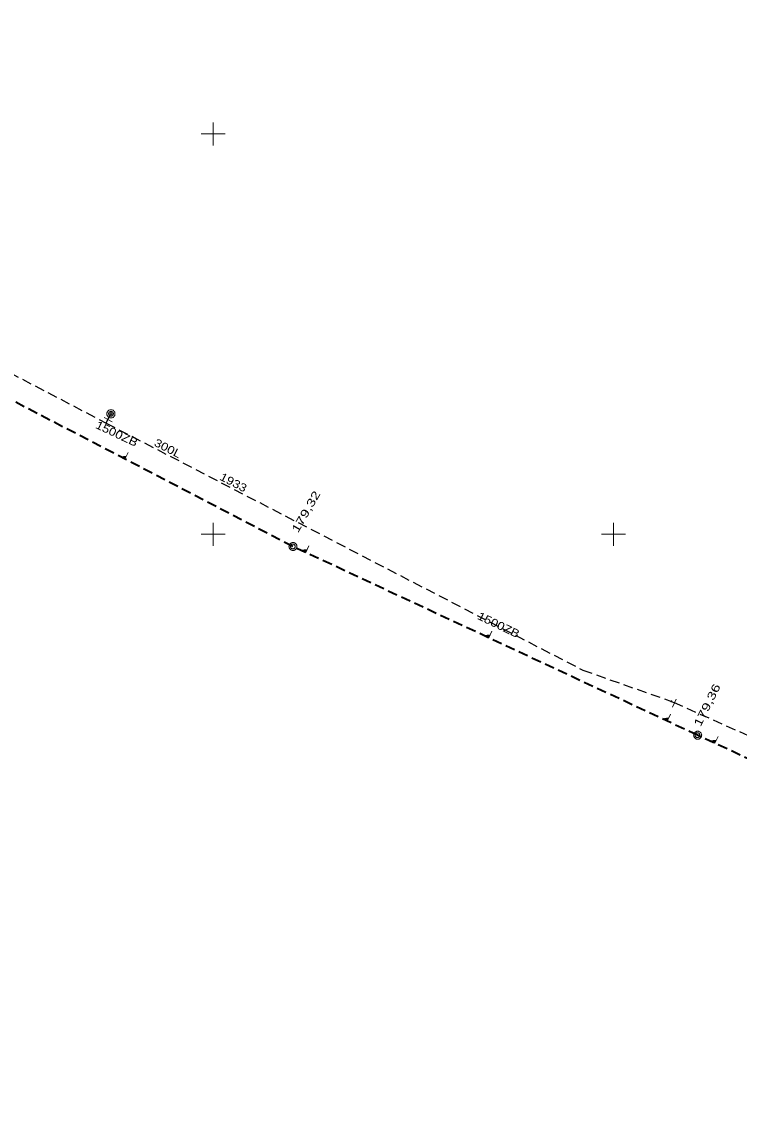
# Model space of a CAD drawing. Extents: x -740851 to -738888, y -1041382 to -1040235.
# Drawn here: x -739223.9 to -739134.3, y -1041321.3 to -1041186 of the extents above; entities that cross this region are included whole.
import ezdxf

# ---------------------------------------------------------------- set-up
doc = ezdxf.new("R2010")
doc.units = 0
doc.header["$LTSCALE"] = 0.4
doc.linetypes.add('MEDIUM_DASHED', pattern=[4.5, 3, -1.5])
for name, color, linetype, lineweight in [('1', 7, 'Continuous', 13), ('18', 7, 'Continuous', 13), ('8', 7, 'Continuous', 13)]:
    doc.layers.add(name, color=color, linetype=linetype, lineweight=lineweight)

msp = doc.modelspace()

# ---------------------------------------------------------------- linework, layer by layer
at = {"layer": '1'}
for p, q in [((-739200, -1041198.571), (-739200, -1041201.429)), ((-739200, -1041198.571), (-739200, -1041201.429)), ((-739201.48, -1041200), (-739198.48, -1041200)), ((-739201.48, -1041200), (-739198.48, -1041200)), ((-739200, -1041248.571), (-739200, -1041251.429)), ((-739150, -1041248.571), (-739150, -1041251.429)), ((-739201.48, -1041250), (-739198.48, -1041250)), ((-739151.48, -1041250), (-739148.48, -1041250))]:
    msp.add_line(p, q, dxfattribs=at)
at = {"layer": '18', "linetype": 'MEDIUM_DASHED', "lineweight": 40}
for p, q in [((-739190.05, -1041251.52), (-739234.91, -1041228.17)), ((-739139.51, -1041275.09), (-739190.05, -1041251.52)), ((-739098.28, -1041294.28), (-739139.51, -1041275.09))]:
    msp.add_line(p, q, dxfattribs=at)
at = {"layer": '18'}
for points in [[(-739210.584, -1041239.8), (-739211.005, -1041240.61), (-739211.584, -1041240.309), (-739210.815, -1041240.245)], [(-739210.9, -1041240.304), (-739211.023, -1041240.54), (-739211.392, -1041240.347), (-739210.896, -1041240.306)], [(-739210.987, -1041240.367), (-739211.048, -1041240.485), (-739211.238, -1041240.386), (-739210.983, -1041240.369)], [(-739188.025, -1041251.43), (-739188.42, -1041252.278), (-739189.025, -1041251.996), (-739188.241, -1041251.896)], [(-739188.326, -1041251.96), (-739188.441, -1041252.207), (-739188.827, -1041252.026), (-739188.322, -1041251.962)], [(-739188.412, -1041252.028), (-739188.469, -1041252.151), (-739188.667, -1041252.059), (-739188.408, -1041252.03)], [(-739165.186, -1041262.081), (-739165.581, -1041262.929), (-739166.186, -1041262.647), (-739165.403, -1041262.547)], [(-739165.487, -1041262.611), (-739165.602, -1041262.858), (-739165.989, -1041262.677), (-739165.483, -1041262.613)], [(-739165.573, -1041262.679), (-739165.631, -1041262.802), (-739165.829, -1041262.71), (-739165.569, -1041262.681)], [(-739142.891, -1041272.479), (-739143.287, -1041273.326), (-739143.891, -1041273.044), (-739143.108, -1041272.944)], [(-739143.192, -1041273.008), (-739143.307, -1041273.255), (-739143.694, -1041273.075), (-739143.188, -1041273.01)], [(-739143.278, -1041273.076), (-739143.336, -1041273.2), (-739143.534, -1041273.107), (-739143.274, -1041273.078)], [(-739136.94, -1041275.252), (-739137.335, -1041276.1), (-739137.94, -1041275.818), (-739137.157, -1041275.717)], [(-739137.241, -1041275.781), (-739137.356, -1041276.028), (-739137.743, -1041275.848), (-739137.237, -1041275.783)], [(-739137.327, -1041275.85), (-739137.385, -1041275.973), (-739137.583, -1041275.881), (-739137.323, -1041275.852)]]:
    msp.add_lwpolyline(points, dxfattribs=at)
for points in [[(-739189.52, -1041251.53), (-739189.53, -1041251.48), (-739189.53, -1041251.43), (-739189.55, -1041251.38), (-739189.57, -1041251.33), (-739189.59, -1041251.28), (-739189.62, -1041251.24), (-739189.65, -1041251.2), (-739189.69, -1041251.16), (-739189.73, -1041251.13), (-739189.77, -1041251.1), (-739189.82, -1041251.08), (-739189.87, -1041251.06), (-739189.92, -1041251.04), (-739189.97, -1041251.04), (-739190.02, -1041251.03), (-739190.07, -1041251.04), (-739190.12, -1041251.04), (-739190.17, -1041251.06), (-739190.22, -1041251.08), (-739190.27, -1041251.1), (-739190.31, -1041251.13), (-739190.35, -1041251.16), (-739190.39, -1041251.2), (-739190.42, -1041251.24), (-739190.45, -1041251.28), (-739190.47, -1041251.33), (-739190.49, -1041251.38), (-739190.51, -1041251.43), (-739190.51, -1041251.48), (-739190.52, -1041251.53), (-739190.51, -1041251.58), (-739190.51, -1041251.63), (-739190.49, -1041251.68), (-739190.47, -1041251.73), (-739190.45, -1041251.78), (-739190.42, -1041251.82), (-739190.39, -1041251.86), (-739190.35, -1041251.9), (-739190.31, -1041251.93), (-739190.27, -1041251.96), (-739190.22, -1041251.98), (-739190.17, -1041252), (-739190.12, -1041252.02), (-739190.07, -1041252.02), (-739190.02, -1041252.03), (-739189.97, -1041252.02), (-739189.92, -1041252.02), (-739189.87, -1041252), (-739189.82, -1041251.98), (-739189.77, -1041251.96), (-739189.73, -1041251.93), (-739189.69, -1041251.9), (-739189.65, -1041251.86), (-739189.62, -1041251.82), (-739189.59, -1041251.78), (-739189.57, -1041251.73), (-739189.55, -1041251.68), (-739189.53, -1041251.63), (-739189.53, -1041251.58)], [(-739189.75, -1041251.52), (-739189.75, -1041251.49), (-739189.756, -1041251.46), (-739189.762, -1041251.43), (-739189.774, -1041251.4), (-739189.792, -1041251.37), (-739189.81, -1041251.346), (-739189.828, -1041251.322), (-739189.852, -1041251.298), (-739189.876, -1041251.28), (-739189.9, -1041251.262), (-739189.93, -1041251.244), (-739189.96, -1041251.232), (-739189.99, -1041251.226), (-739190.02, -1041251.22), (-739190.05, -1041251.22), (-739190.08, -1041251.22), (-739190.11, -1041251.226), (-739190.14, -1041251.232), (-739190.17, -1041251.244), (-739190.2, -1041251.262), (-739190.224, -1041251.28), (-739190.248, -1041251.298), (-739190.272, -1041251.322), (-739190.29, -1041251.346), (-739190.308, -1041251.37), (-739190.326, -1041251.4), (-739190.338, -1041251.43), (-739190.344, -1041251.46), (-739190.35, -1041251.49), (-739190.35, -1041251.52), (-739190.35, -1041251.55), (-739190.344, -1041251.58), (-739190.338, -1041251.61), (-739190.326, -1041251.64), (-739190.308, -1041251.67), (-739190.29, -1041251.694), (-739190.272, -1041251.718), (-739190.248, -1041251.742), (-739190.224, -1041251.76), (-739190.2, -1041251.778), (-739190.17, -1041251.796), (-739190.14, -1041251.808), (-739190.11, -1041251.814), (-739190.08, -1041251.82), (-739190.05, -1041251.82), (-739190.02, -1041251.82), (-739189.99, -1041251.814), (-739189.96, -1041251.808), (-739189.93, -1041251.796), (-739189.9, -1041251.778), (-739189.876, -1041251.76), (-739189.852, -1041251.742), (-739189.828, -1041251.718), (-739189.81, -1041251.694), (-739189.792, -1041251.67), (-739189.774, -1041251.64), (-739189.762, -1041251.61), (-739189.756, -1041251.58), (-739189.75, -1041251.55)], [(-739138.98, -1041275.1), (-739138.99, -1041275.05), (-739138.99, -1041275), (-739139.01, -1041274.95), (-739139.03, -1041274.9), (-739139.05, -1041274.85), (-739139.08, -1041274.81), (-739139.11, -1041274.77), (-739139.15, -1041274.73), (-739139.19, -1041274.7), (-739139.23, -1041274.67), (-739139.28, -1041274.65), (-739139.33, -1041274.63), (-739139.38, -1041274.61), (-739139.43, -1041274.61), (-739139.48, -1041274.6), (-739139.53, -1041274.61), (-739139.58, -1041274.61), (-739139.63, -1041274.63), (-739139.68, -1041274.65), (-739139.73, -1041274.67), (-739139.77, -1041274.7), (-739139.81, -1041274.73), (-739139.85, -1041274.77), (-739139.88, -1041274.81), (-739139.91, -1041274.85), (-739139.93, -1041274.9), (-739139.95, -1041274.95), (-739139.97, -1041275), (-739139.97, -1041275.05), (-739139.98, -1041275.1), (-739139.97, -1041275.15), (-739139.97, -1041275.2), (-739139.95, -1041275.25), (-739139.93, -1041275.3), (-739139.91, -1041275.35), (-739139.88, -1041275.39), (-739139.85, -1041275.43), (-739139.81, -1041275.47), (-739139.77, -1041275.5), (-739139.73, -1041275.53), (-739139.68, -1041275.55), (-739139.63, -1041275.57), (-739139.58, -1041275.59), (-739139.53, -1041275.59), (-739139.48, -1041275.6), (-739139.43, -1041275.59), (-739139.38, -1041275.59), (-739139.33, -1041275.57), (-739139.28, -1041275.55), (-739139.23, -1041275.53), (-739139.19, -1041275.5), (-739139.15, -1041275.47), (-739139.11, -1041275.43), (-739139.08, -1041275.39), (-739139.05, -1041275.35), (-739139.03, -1041275.3), (-739139.01, -1041275.25), (-739138.99, -1041275.2), (-739138.99, -1041275.15)], [(-739139.21, -1041275.09), (-739139.21, -1041275.06), (-739139.216, -1041275.03), (-739139.222, -1041275), (-739139.234, -1041274.97), (-739139.252, -1041274.94), (-739139.27, -1041274.916), (-739139.288, -1041274.892), (-739139.312, -1041274.868), (-739139.336, -1041274.85), (-739139.36, -1041274.832), (-739139.39, -1041274.814), (-739139.42, -1041274.802), (-739139.45, -1041274.796), (-739139.48, -1041274.79), (-739139.51, -1041274.79), (-739139.54, -1041274.79), (-739139.57, -1041274.796), (-739139.6, -1041274.802), (-739139.63, -1041274.814), (-739139.66, -1041274.832), (-739139.684, -1041274.85), (-739139.708, -1041274.868), (-739139.732, -1041274.892), (-739139.75, -1041274.916), (-739139.768, -1041274.94), (-739139.786, -1041274.97), (-739139.798, -1041275), (-739139.804, -1041275.03), (-739139.81, -1041275.06), (-739139.81, -1041275.09), (-739139.81, -1041275.12), (-739139.804, -1041275.15), (-739139.798, -1041275.18), (-739139.786, -1041275.21), (-739139.768, -1041275.24), (-739139.75, -1041275.264), (-739139.732, -1041275.288), (-739139.708, -1041275.312), (-739139.684, -1041275.33), (-739139.66, -1041275.348), (-739139.63, -1041275.366), (-739139.6, -1041275.378), (-739139.57, -1041275.384), (-739139.54, -1041275.39), (-739139.51, -1041275.39), (-739139.48, -1041275.39), (-739139.45, -1041275.384), (-739139.42, -1041275.378), (-739139.39, -1041275.366), (-739139.36, -1041275.348), (-739139.336, -1041275.33), (-739139.312, -1041275.312), (-739139.288, -1041275.288), (-739139.27, -1041275.264), (-739139.252, -1041275.24), (-739139.234, -1041275.21), (-739139.222, -1041275.18), (-739139.216, -1041275.15), (-739139.21, -1041275.12)]]:
    msp.add_lwpolyline(points, close=True, dxfattribs=at)
at = {"layer": '8'}
for p, q in [((-739212.584, -1041235.957), (-739213.584, -1041235.433)), ((-739213.402, -1041236.16), (-739213.302, -1041236.06)), ((-739213.402, -1041236.06), (-739213.302, -1041236.16)), ((-739213.402, -1041236.06), (-739213.402, -1041236.08)), ((-739213.402, -1041236.06), (-739213.382, -1041236.06)), ((-739213.402, -1041236.16), (-739213.402, -1041236.14)), ((-739213.402, -1041236.16), (-739213.382, -1041236.16)), ((-739213.302, -1041236.06), (-739213.322, -1041236.06)), ((-739213.302, -1041236.16), (-739213.322, -1041236.16)), ((-739213.302, -1041236.06), (-739213.302, -1041236.08)), ((-739213.302, -1041236.16), (-739213.302, -1041236.14)), ((-739142.611, -1041271.6), (-739142.183, -1041270.6)), ((-739142.812, -1041270.9), (-739142.685, -1041270.839)), ((-739142.812, -1041270.9), (-739142.806, -1041270.881)), ((-739142.812, -1041270.9), (-739142.794, -1041270.907)), ((-739142.779, -1041270.806), (-739142.786, -1041270.824)), ((-739142.779, -1041270.806), (-739142.718, -1041270.933)), ((-739142.779, -1041270.806), (-739142.76, -1041270.812)), ((-739142.718, -1041270.933), (-739142.737, -1041270.927)), ((-739142.718, -1041270.933), (-739142.712, -1041270.914)), ((-739142.685, -1041270.839), (-739142.704, -1041270.832)), ((-739142.685, -1041270.839), (-739142.692, -1041270.858))]:
    msp.add_line(p, q, dxfattribs=at)
at = {"layer": '8', "linetype": 'MEDIUM_DASHED', "lineweight": 25}
for points in [[(-739280.022, -1041185.98), (-739263.345, -1041208.479), (-739258.901, -1041212.28), (-739213.353, -1041236.111)], [(-739213.353, -1041236.111), (-739213.124, -1041235.674), (-739212.765, -1041234.986)], [(-739213.353, -1041236.111), (-739153.827, -1041266.968), (-739142.75, -1041270.87), (-739142.38, -1041271.06)], [(-739029.766, -1041321.32), (-739082.235, -1041298.419), (-739128.51, -1041277.178), (-739131.478, -1041275.908), (-739142.38, -1041271.06)]]:
    msp.add_lwpolyline(points, dxfattribs=at)
at = {"layer": '8'}
for points in [[(-739212.25, -1041234.956), (-739212.25, -1041234.91), (-739212.25, -1041234.85), (-739212.265, -1041234.804), (-739212.281, -1041234.744), (-739212.311, -1041234.698), (-739212.341, -1041234.653), (-739212.371, -1041234.623), (-739212.417, -1041234.577), (-739212.447, -1041234.547), (-739212.493, -1041234.517), (-739212.538, -1041234.486), (-739212.599, -1041234.471), (-739212.644, -1041234.456), (-739212.705, -1041234.456), (-739212.75, -1041234.456), (-739212.811, -1041234.456), (-739212.856, -1041234.456), (-739212.902, -1041234.471), (-739212.962, -1041234.486), (-739213.008, -1041234.517), (-739213.053, -1041234.547), (-739213.084, -1041234.577), (-739213.129, -1041234.623), (-739213.159, -1041234.653), (-739213.19, -1041234.698), (-739213.22, -1041234.744), (-739213.235, -1041234.804), (-739213.25, -1041234.85), (-739213.25, -1041234.91), (-739213.25, -1041234.956), (-739213.25, -1041235.017), (-739213.25, -1041235.062), (-739213.235, -1041235.107), (-739213.22, -1041235.168), (-739213.19, -1041235.213), (-739213.159, -1041235.259), (-739213.129, -1041235.289), (-739213.084, -1041235.335), (-739213.053, -1041235.365), (-739213.008, -1041235.395), (-739212.962, -1041235.426), (-739212.902, -1041235.441), (-739212.856, -1041235.456), (-739212.811, -1041235.456), (-739212.75, -1041235.456), (-739212.705, -1041235.456), (-739212.644, -1041235.456), (-739212.599, -1041235.441), (-739212.538, -1041235.426), (-739212.493, -1041235.395), (-739212.447, -1041235.365), (-739212.417, -1041235.335), (-739212.371, -1041235.289), (-739212.341, -1041235.259), (-739212.311, -1041235.213), (-739212.281, -1041235.168), (-739212.265, -1041235.107), (-739212.25, -1041235.062), (-739212.25, -1041235.017)], [(-739212.447, -1041234.956), (-739212.447, -1041234.926), (-739212.462, -1041234.895), (-739212.462, -1041234.865), (-739212.478, -1041234.835), (-739212.493, -1041234.804), (-739212.508, -1041234.774), (-739212.523, -1041234.759), (-739212.553, -1041234.729), (-739212.568, -1041234.713), (-739212.599, -1041234.698), (-739212.629, -1041234.683), (-739212.659, -1041234.668), (-739212.69, -1041234.668), (-739212.72, -1041234.653), (-739212.75, -1041234.653), (-739212.781, -1041234.653), (-739212.811, -1041234.668), (-739212.841, -1041234.668), (-739212.871, -1041234.683), (-739212.902, -1041234.698), (-739212.932, -1041234.713), (-739212.947, -1041234.729), (-739212.978, -1041234.759), (-739212.993, -1041234.774), (-739213.008, -1041234.804), (-739213.023, -1041234.835), (-739213.038, -1041234.865), (-739213.038, -1041234.895), (-739213.053, -1041234.926), (-739213.053, -1041234.956), (-739213.053, -1041234.986), (-739213.038, -1041235.017), (-739213.038, -1041235.047), (-739213.023, -1041235.077), (-739213.008, -1041235.107), (-739212.993, -1041235.138), (-739212.978, -1041235.153), (-739212.947, -1041235.183), (-739212.932, -1041235.198), (-739212.902, -1041235.213), (-739212.871, -1041235.229), (-739212.841, -1041235.244), (-739212.811, -1041235.244), (-739212.781, -1041235.259), (-739212.75, -1041235.259), (-739212.72, -1041235.259), (-739212.69, -1041235.244), (-739212.659, -1041235.244), (-739212.629, -1041235.229), (-739212.599, -1041235.213), (-739212.568, -1041235.198), (-739212.553, -1041235.183), (-739212.523, -1041235.153), (-739212.508, -1041235.138), (-739212.493, -1041235.107), (-739212.478, -1041235.077), (-739212.462, -1041235.047), (-739212.462, -1041235.017), (-739212.447, -1041234.986)], [(-739212.614, -1041234.956), (-739212.614, -1041234.941), (-739212.629, -1041234.926), (-739212.629, -1041234.91), (-739212.629, -1041234.895), (-739212.644, -1041234.895), (-739212.644, -1041234.88), (-739212.659, -1041234.865), (-739212.674, -1041234.85), (-739212.69, -1041234.85), (-739212.69, -1041234.835), (-739212.705, -1041234.835), (-739212.72, -1041234.835), (-739212.735, -1041234.82), (-739212.75, -1041234.82), (-739212.765, -1041234.82), (-739212.781, -1041234.835), (-739212.796, -1041234.835), (-739212.811, -1041234.835), (-739212.811, -1041234.85), (-739212.826, -1041234.85), (-739212.841, -1041234.865), (-739212.856, -1041234.88), (-739212.871, -1041234.895), (-739212.871, -1041234.91), (-739212.871, -1041234.926), (-739212.887, -1041234.941), (-739212.887, -1041234.956), (-739212.887, -1041234.971), (-739212.871, -1041234.986), (-739212.871, -1041235.001), (-739212.871, -1041235.017), (-739212.856, -1041235.032), (-739212.841, -1041235.047), (-739212.826, -1041235.062), (-739212.811, -1041235.077), (-739212.796, -1041235.077), (-739212.781, -1041235.077), (-739212.765, -1041235.092), (-739212.75, -1041235.092), (-739212.735, -1041235.092), (-739212.72, -1041235.077), (-739212.705, -1041235.077), (-739212.69, -1041235.077), (-739212.674, -1041235.062), (-739212.659, -1041235.047), (-739212.644, -1041235.032), (-739212.644, -1041235.017), (-739212.629, -1041235.017), (-739212.629, -1041235.001), (-739212.629, -1041234.986), (-739212.614, -1041234.971)], [(-739213.302, -1041236.11), (-739213.302, -1041236.105), (-739213.303, -1041236.1), (-739213.304, -1041236.095), (-739213.306, -1041236.09), (-739213.309, -1041236.085), (-739213.312, -1041236.081), (-739213.315, -1041236.077), (-739213.319, -1041236.073), (-739213.323, -1041236.07), (-739213.327, -1041236.067), (-739213.332, -1041236.064), (-739213.337, -1041236.062), (-739213.342, -1041236.061), (-739213.347, -1041236.06), (-739213.352, -1041236.06), (-739213.357, -1041236.06), (-739213.362, -1041236.061), (-739213.367, -1041236.062), (-739213.372, -1041236.064), (-739213.377, -1041236.067), (-739213.381, -1041236.07), (-739213.385, -1041236.073), (-739213.389, -1041236.077), (-739213.392, -1041236.081), (-739213.395, -1041236.085), (-739213.398, -1041236.09), (-739213.4, -1041236.095), (-739213.401, -1041236.1), (-739213.402, -1041236.105), (-739213.402, -1041236.11), (-739213.402, -1041236.115), (-739213.401, -1041236.12), (-739213.4, -1041236.125), (-739213.398, -1041236.13), (-739213.395, -1041236.135), (-739213.392, -1041236.139), (-739213.389, -1041236.143), (-739213.385, -1041236.147), (-739213.381, -1041236.15), (-739213.377, -1041236.153), (-739213.372, -1041236.156), (-739213.367, -1041236.158), (-739213.362, -1041236.159), (-739213.357, -1041236.16), (-739213.352, -1041236.16), (-739213.347, -1041236.16), (-739213.342, -1041236.159), (-739213.337, -1041236.158), (-739213.332, -1041236.156), (-739213.327, -1041236.153), (-739213.323, -1041236.15), (-739213.319, -1041236.147), (-739213.315, -1041236.143), (-739213.312, -1041236.139), (-739213.309, -1041236.135), (-739213.306, -1041236.13), (-739213.304, -1041236.125), (-739213.303, -1041236.12), (-739213.302, -1041236.115)], [(-739142.702, -1041270.886), (-739142.7, -1041270.881), (-739142.699, -1041270.876), (-739142.698, -1041270.871), (-739142.699, -1041270.866), (-739142.7, -1041270.86), (-739142.701, -1041270.855), (-739142.703, -1041270.851), (-739142.705, -1041270.845), (-739142.708, -1041270.841), (-739142.711, -1041270.837), (-739142.715, -1041270.833), (-739142.719, -1041270.829), (-739142.723, -1041270.826), (-739142.727, -1041270.824), (-739142.732, -1041270.822), (-739142.737, -1041270.821), (-739142.742, -1041270.82), (-739142.747, -1041270.819), (-739142.752, -1041270.819), (-739142.758, -1041270.821), (-739142.763, -1041270.822), (-739142.768, -1041270.824), (-739142.773, -1041270.826), (-739142.777, -1041270.829), (-739142.781, -1041270.832), (-739142.785, -1041270.835), (-739142.789, -1041270.839), (-739142.792, -1041270.844), (-739142.794, -1041270.848), (-739142.796, -1041270.853), (-739142.798, -1041270.857), (-739142.798, -1041270.863), (-739142.799, -1041270.868), (-739142.799, -1041270.873), (-739142.798, -1041270.879), (-739142.796, -1041270.883), (-739142.795, -1041270.888), (-739142.792, -1041270.893), (-739142.789, -1041270.897), (-739142.787, -1041270.902), (-739142.783, -1041270.906), (-739142.779, -1041270.91), (-739142.774, -1041270.912), (-739142.77, -1041270.915), (-739142.765, -1041270.917), (-739142.761, -1041270.918), (-739142.756, -1041270.919), (-739142.751, -1041270.92), (-739142.745, -1041270.919), (-739142.739, -1041270.918), (-739142.735, -1041270.917), (-739142.73, -1041270.915), (-739142.725, -1041270.913), (-739142.721, -1041270.91), (-739142.716, -1041270.907), (-739142.712, -1041270.904), (-739142.708, -1041270.899), (-739142.706, -1041270.895), (-739142.703, -1041270.891)]]:
    msp.add_lwpolyline(points, close=True, dxfattribs=at)

# ---------------------------------------------------------------- texts
at = {"layer": '18'}
for s, rotation, width, p in [('1500ZB', 334.832, 1.2, (-739214.783, -1041236.7)), ('179,32', 60.032, 1.4, (-739189.404, -1041249.905)), ('1500ZB', 334.334, 1.2, (-739167.086, -1041260.546)), ('179,36', 63.681, 1.4, (-739139.121, -1041274.117))]:
    msp.add_text(s, height=1, rotation=rotation, dxfattribs=dict(at, width=width)).set_placement(p)
at = {"layer": '8', "width": 1.2}
for s, p in [('300L', (-739207.469, -1041238.886)), ('1933', (-739199.278, -1041243.143))]:
    msp.add_text(s, height=1, rotation=332.599, dxfattribs=at).set_placement(p)

doc.saveas('drawing.dxf')
